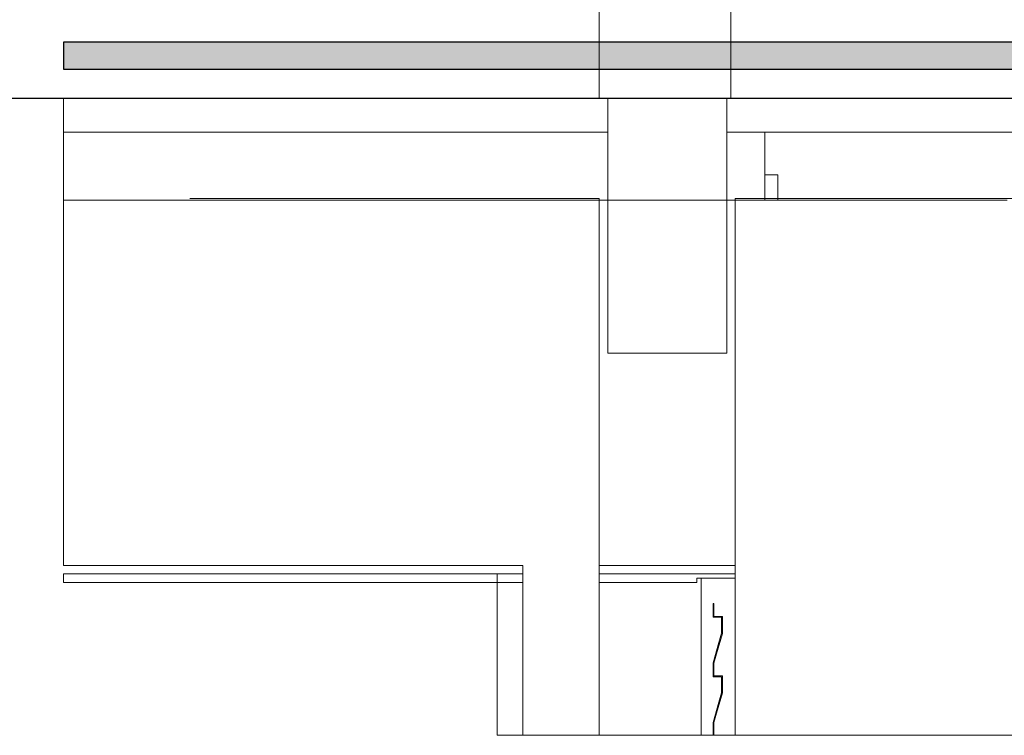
# Model space of a CAD drawing. Header units: millimetres. Extents: x -16331 to -10174, y -4135 to -3584.
# Tile 372 of 456: x -10220.4 to -10215.77, y -4013.76 to -4010.39. Entities that reach past the tile are written whole.
import ezdxf

# ---------------------------------------------------------------- set-up
doc = ezdxf.new("R2010")
doc.units = ezdxf.units.MM
doc.layers.add('AF-Condutos', color=4, linetype='Continuous')
doc.layers.add('DI-Eixos', color=7, linetype='Continuous')
for name, color, linetype, lineweight in [('DI-Elementos externos em corte', 9, 'Continuous', 18), ('DI-Elementos externos em vista', 9, 'Continuous', 5), ('IFC-IfcDoor-Contorno', 250, 'Continuous', 5), ('IFC-IfcWall-Contorno', 250, 'Continuous', 5), ('IFC-IfcWallStandardCase-Contorno', 250, 'Continuous', 5)]:
    doc.layers.add(name, color=color, linetype=linetype, lineweight=lineweight)

msp = doc.modelspace()

# ---------------------------------------------------------------- hatches: boundary and pattern name
at = {"layer": 'AF-Condutos', "linetype": 'Continuous'}
msp.add_hatch(color=151, dxfattribs=at).paths.add_polyline_path([(-10220.1979, -4010.6192), (-10215.0413, -4010.6192), (-10215.0413, -4010.6164), (-10215.0413, -4010.6031), (-10215.0413, -4010.5816), (-10215.0413, -4010.5556), (-10215.0413, -4010.5295), (-10215.0413, -4010.508), (-10215.0413, -4010.4947), (-10215.0413, -4010.4919), (-10220.1979, -4010.4919), (-10220.1979, -4010.4938), (-10220.1979, -4010.4947), (-10220.1979, -4010.5038), (-10220.1979, -4010.508), (-10220.1979, -4010.5228), (-10220.1979, -4010.5295), (-10220.1979, -4010.5474), (-10220.1979, -4010.5556), (-10220.1979, -4010.5735), (-10220.1979, -4010.5816), (-10220.1979, -4010.5964), (-10220.1979, -4010.6031), (-10220.1979, -4010.6123), (-10220.1979, -4010.6164), (-10220.1979, -4010.6184)])

# ---------------------------------------------------------------- linework, layer by layer
at = {"layer": 'AF-Condutos'}
for p, q in [((-10215.0413, -4010.4919), (-10220.1979, -4010.4919)), ((-10220.1979, -4010.4919), (-10220.1979, -4010.4938)), ((-10220.1979, -4010.4938), (-10220.1979, -4010.4947)), ((-10220.1979, -4010.4947), (-10220.1979, -4010.5038)), ((-10220.1979, -4010.5038), (-10220.1979, -4010.508)), ((-10220.1979, -4010.508), (-10220.1979, -4010.5228)), ((-10220.1979, -4010.5228), (-10220.1979, -4010.5295)), ((-10220.1979, -4010.5295), (-10220.1979, -4010.5474)), ((-10220.1979, -4010.5474), (-10220.1979, -4010.5556)), ((-10220.1979, -4010.5556), (-10220.1979, -4010.5735)), ((-10220.1979, -4010.5735), (-10220.1979, -4010.5816)), ((-10220.1979, -4010.5816), (-10220.1979, -4010.5964)), ((-10220.1979, -4010.5964), (-10220.1979, -4010.6031)), ((-10220.1979, -4010.6031), (-10220.1979, -4010.6123)), ((-10220.1979, -4010.6123), (-10220.1979, -4010.6164)), ((-10220.1979, -4010.6164), (-10220.1979, -4010.6184)), ((-10220.1979, -4010.6184), (-10220.1979, -4010.6192)), ((-10220.1979, -4010.6192), (-10215.0413, -4010.6192))]:
    msp.add_line(p, q, dxfattribs=at)
at = {"layer": 'DI-Eixos'}
msp.add_line((-10222.5979, -4010.7557), (-10199.3708, -4010.7557), dxfattribs=at)
at = {"layer": 'DI-Elementos externos em corte'}
for p, q in [((-10217.0542, -4010.7556), (-10217.0542, -4006.4302)), ((-10217.6742, -4008.7854), (-10217.6742, -4010.7556)), ((-10217.6742, -4010.7556), (-10220.1979, -4010.7556)), ((-10220.1979, -4010.7556), (-10220.1979, -4010.9156)), ((-10220.1979, -4010.7556), (-10220.1979, -4010.8939)), ((-10219.5682, -4010.7556), (-10220.1979, -4010.7556)), ((-10218.6671, -4010.7556), (-10219.5682, -4010.7556)), ((-10217.6742, -4010.7556), (-10218.6671, -4010.7556)), ((-10217.6342, -4010.7556), (-10217.6742, -4010.7556)), ((-10217.6742, -4010.7556), (-10217.6342, -4010.7556)), ((-10217.6342, -4010.7556), (-10217.6742, -4010.7556)), ((-10217.0742, -4010.7556), (-10217.6342, -4010.7556)), ((-10217.6342, -4010.7556), (-10217.3361, -4010.7556)), ((-10217.4085, -4010.7556), (-10217.6342, -4010.7556)), ((-10217.6342, -4010.7556), (-10217.6342, -4010.9156)), ((-10217.6342, -4010.8511), (-10217.6342, -4010.7556)), ((-10217.0742, -4010.7556), (-10217.4085, -4010.7556)), ((-10217.3361, -4010.7556), (-10217.0742, -4010.7556)), ((-10217.0542, -4010.7556), (-10217.0742, -4010.7556)), ((-10217.0742, -4010.7556), (-10217.0542, -4010.7556)), ((-10217.0742, -4010.9156), (-10217.0742, -4010.7556)), ((-10217.0742, -4010.7556), (-10217.0742, -4010.82)), ((-10217.0542, -4010.7556), (-10217.0742, -4010.7556)), ((-10210.53, -4010.7556), (-10217.0542, -4010.7556)), ((-10215.7542, -4010.7556), (-10216.8942, -4010.7556)), ((-10217.6342, -4010.9156), (-10217.6342, -4010.8511)), ((-10217.0742, -4010.82), (-10217.0742, -4010.9156)), ((-10220.1979, -4010.8939), (-10220.1979, -4010.9055)), ((-10220.1979, -4010.9055), (-10220.1979, -4010.9156)), ((-10220.1979, -4010.9156), (-10220.1979, -4011.0112)), ((-10220.1979, -4010.9156), (-10219.165, -4010.9156)), ((-10220.1979, -4010.9156), (-10220.1979, -4010.9245)), ((-10218.4197, -4010.9156), (-10220.1979, -4010.9156)), ((-10220.1979, -4010.9245), (-10220.1979, -4010.9824)), ((-10219.165, -4010.9156), (-10217.6342, -4010.9156)), ((-10217.6342, -4010.9156), (-10218.4197, -4010.9156)), ((-10217.6342, -4010.9156), (-10217.6342, -4011.4721)), ((-10217.6342, -4011.0136), (-10217.6342, -4010.9156)), ((-10217.0742, -4011.2391), (-10217.0742, -4010.9156)), ((-10217.0742, -4010.9156), (-10216.8942, -4010.9156)), ((-10217.0742, -4010.9156), (-10217.0742, -4011.1067)), ((-10217.0016, -4010.9156), (-10217.0742, -4010.9156)), ((-10216.8942, -4010.9156), (-10217.0016, -4010.9156)), ((-10216.8942, -4010.9156), (-10215.6942, -4010.9156)), ((-10216.8942, -4011.0445), (-10216.8942, -4010.9156)), ((-10220.1979, -4010.9824), (-10220.1979, -4011.2017)), ((-10220.1979, -4011.0112), (-10220.1979, -4011.1156)), ((-10217.6342, -4011.2356), (-10217.6342, -4011.0136)), ((-10216.8942, -4011.1156), (-10216.8942, -4011.0445)), ((-10220.1979, -4011.1156), (-10220.1979, -4011.2276)), ((-10217.0742, -4011.1067), (-10217.0742, -4011.2276)), ((-10216.8942, -4011.2276), (-10216.8942, -4011.1156)), ((-10216.8942, -4011.1156), (-10216.8942, -4011.1872)), ((-10216.87, -4011.1156), (-10216.8942, -4011.1156)), ((-10216.8342, -4011.1156), (-10216.87, -4011.1156)), ((-10216.8342, -4011.1639), (-10216.8342, -4011.1156)), ((-10216.8342, -4011.2276), (-10216.8342, -4011.1639)), ((-10220.1979, -4011.2017), (-10220.1979, -4011.2276)), ((-10216.8942, -4011.1872), (-10216.8942, -4011.2276)), ((-10220.1979, -4011.2276), (-10220.1979, -4011.2356)), ((-10220.1979, -4011.2276), (-10220.1979, -4011.2356)), ((-10220.1979, -4011.2344), (-10220.1979, -4011.235)), ((-10220.1979, -4011.235), (-10220.1979, -4011.2356)), ((-10220.1979, -4011.2356), (-10217.6746, -4011.2356)), ((-10220.1979, -4011.2356), (-10219.1845, -4011.2356)), ((-10220.1979, -4011.2356), (-10220.1979, -4011.2356)), ((-10220.1979, -4011.2356), (-10219.4124, -4011.2356)), ((-10218.688, -4011.2276), (-10219.6024, -4011.2276)), ((-10219.4124, -4011.2356), (-10217.6746, -4011.2356)), ((-10219.1845, -4011.2356), (-10217.6746, -4011.2356)), ((-10217.6746, -4011.2276), (-10218.688, -4011.2276)), ((-10217.6746, -4011.2324), (-10217.6746, -4011.2276)), ((-10217.6746, -4011.2356), (-10217.6746, -4011.2324)), ((-10217.6746, -4011.2356), (-10217.6746, -4011.9556)), ((-10217.6342, -4011.2356), (-10217.6746, -4011.2356)), ((-10217.6746, -4011.2356), (-10217.6342, -4011.2356)), ((-10217.2916, -4011.2356), (-10217.6342, -4011.2356)), ((-10217.0742, -4011.2356), (-10217.2916, -4011.2356)), ((-10217.0742, -4011.2276), (-10217.0742, -4011.2356)), ((-10217.0346, -4011.2356), (-10217.0742, -4011.2356)), ((-10217.0742, -4011.2356), (-10217.0346, -4011.2356)), ((-10217.0742, -4011.9556), (-10217.0742, -4011.2391)), ((-10210.6653, -4011.2276), (-10217.0346, -4011.2276)), ((-10217.0346, -4011.2276), (-10217.0346, -4011.2309)), ((-10217.0346, -4011.2309), (-10217.0346, -4011.2356)), ((-10217.0346, -4011.9556), (-10217.0346, -4011.2356)), ((-10217.0346, -4011.2356), (-10216.8942, -4011.2356)), ((-10217.0346, -4011.2356), (-10216.9667, -4011.2356)), ((-10216.9667, -4011.2356), (-10216.8942, -4011.2356)), ((-10216.8942, -4011.2356), (-10216.8942, -4011.2276)), ((-10216.8942, -4011.2276), (-10216.8942, -4011.2356)), ((-10216.8942, -4011.2356), (-10216.8342, -4011.2356)), ((-10216.8942, -4011.2356), (-10216.8583, -4011.2356)), ((-10216.8583, -4011.2356), (-10216.8342, -4011.2356)), ((-10216.8342, -4011.2356), (-10216.8342, -4011.2276)), ((-10216.8342, -4011.2356), (-10215.7542, -4011.2356)), ((-10216.8342, -4011.2356), (-10215.7542, -4011.2356)), ((-10217.6342, -4011.4721), (-10217.6342, -4011.9556)), ((-10217.6746, -4011.9556), (-10217.6746, -4012.399)), ((-10217.6342, -4011.9556), (-10217.2998, -4011.9556)), ((-10217.2998, -4011.9556), (-10217.0742, -4011.9556)), ((-10217.0346, -4012.399), (-10217.0346, -4011.9556)), ((-10217.6746, -4012.399), (-10217.6746, -4012.9556)), ((-10217.0346, -4012.9556), (-10217.0346, -4012.399)), ((-10217.6746, -4012.9556), (-10217.4559, -4012.9556)), ((-10217.4559, -4012.9556), (-10217.0346, -4012.9556)), ((-10217.6746, -4012.9956), (-10217.6746, -4013.0093)), ((-10217.2532, -4012.9956), (-10217.6746, -4012.9956)), ((-10217.6746, -4013.0093), (-10217.6746, -4013.0356)), ((-10217.2146, -4012.9956), (-10217.2532, -4012.9956)), ((-10217.1946, -4012.9956), (-10217.2146, -4012.9956)), ((-10217.2146, -4013.0288), (-10217.2146, -4013.0157)), ((-10217.2146, -4013.0157), (-10217.1946, -4013.0157)), ((-10217.2146, -4013.0356), (-10217.2146, -4013.0288)), ((-10217.0346, -4012.9956), (-10217.1946, -4012.9956)), ((-10217.1946, -4013.0157), (-10217.1531, -4013.0157)), ((-10217.1531, -4013.0157), (-10217.0346, -4013.0157)), ((-10217.0346, -4013.0089), (-10217.0346, -4012.9956)), ((-10217.0346, -4013.0157), (-10217.0346, -4013.0089)), ((-10217.6746, -4013.0356), (-10217.5174, -4013.0356)), ((-10217.5174, -4013.0356), (-10217.2146, -4013.0356)), ((-10217.1386, -4013.135), (-10217.1386, -4013.1553)), ((-10217.1346, -4013.1356), (-10217.1386, -4013.135)), ((-10217.1386, -4013.1553), (-10217.1386, -4013.1996)), ((-10217.1346, -4013.1768), (-10217.1346, -4013.1356)), ((-10217.1386, -4013.1996), (-10217.126, -4013.1996)), ((-10217.1346, -4013.1956), (-10217.1346, -4013.1768)), ((-10217.1071, -4013.1956), (-10217.1346, -4013.1956)), ((-10217.126, -4013.1996), (-10217.0986, -4013.1996)), ((-10217.0946, -4013.1956), (-10217.1071, -4013.1956)), ((-10217.0986, -4013.1996), (-10217.0986, -4013.2233)), ((-10217.0946, -4013.2505), (-10217.0946, -4013.1956)), ((-10217.0986, -4013.2233), (-10217.0986, -4013.275)), ((-10217.0946, -4013.2756), (-10217.0946, -4013.2505)), ((-10217.122, -4013.3716), (-10217.0946, -4013.2756)), ((-10217.0986, -4013.275), (-10217.1111, -4013.319)), ((-10217.1111, -4013.319), (-10217.1386, -4013.415)), ((-10217.1346, -4013.4156), (-10217.122, -4013.3716)), ((-10217.1386, -4013.415), (-10217.1386, -4013.4353)), ((-10217.1386, -4013.4353), (-10217.1386, -4013.4796)), ((-10217.1346, -4013.4568), (-10217.1346, -4013.4156)), ((-10217.1386, -4013.4796), (-10217.126, -4013.4796)), ((-10217.1346, -4013.4756), (-10217.1346, -4013.4568)), ((-10217.1071, -4013.4756), (-10217.1346, -4013.4756)), ((-10217.126, -4013.4796), (-10217.0986, -4013.4796)), ((-10217.0946, -4013.4756), (-10217.1071, -4013.4756)), ((-10217.0986, -4013.4796), (-10217.0986, -4013.5033)), ((-10217.0946, -4013.5305), (-10217.0946, -4013.4756)), ((-10217.0986, -4013.5033), (-10217.0986, -4013.555)), ((-10217.0946, -4013.5556), (-10217.0946, -4013.5305)), ((-10217.122, -4013.6516), (-10217.0946, -4013.5556)), ((-10217.0986, -4013.555), (-10217.1111, -4013.599)), ((-10217.1111, -4013.599), (-10217.1386, -4013.695)), ((-10217.1346, -4013.6956), (-10217.122, -4013.6516)), ((-10217.1386, -4013.695), (-10217.1386, -4013.7153)), ((-10217.1386, -4013.7153), (-10217.1386, -4013.7556)), ((-10217.1346, -4013.7368), (-10217.1346, -4013.6956)), ((-10217.1386, -4013.7556), (-10217.1379, -4013.7556)), ((-10217.1379, -4013.7556), (-10217.1346, -4013.7556)), ((-10217.1346, -4013.7556), (-10217.1346, -4013.7368))]:
    msp.add_line(p, q, dxfattribs=at)
at = {"layer": 'DI-Elementos externos em corte', "lineweight": 5}
for p, q in [((-10217.0542, -4010.7556), (-10217.0542, -4006.4302)), ((-10217.6742, -4008.7854), (-10217.6742, -4010.7556)), ((-10217.6742, -4010.7556), (-10220.1979, -4010.7556)), ((-10220.1979, -4010.7556), (-10220.1979, -4010.9156)), ((-10220.1979, -4010.7556), (-10220.1979, -4010.8939)), ((-10219.5682, -4010.7556), (-10220.1979, -4010.7556)), ((-10218.6671, -4010.7556), (-10219.5682, -4010.7556)), ((-10217.6742, -4010.7556), (-10218.6671, -4010.7556)), ((-10217.6342, -4010.7556), (-10217.6742, -4010.7556)), ((-10217.6742, -4010.7556), (-10217.6342, -4010.7556)), ((-10217.6342, -4010.7556), (-10217.6742, -4010.7556)), ((-10217.0742, -4010.7556), (-10217.6342, -4010.7556)), ((-10217.6342, -4010.7556), (-10217.3361, -4010.7556)), ((-10217.4085, -4010.7556), (-10217.6342, -4010.7556)), ((-10217.6342, -4010.7556), (-10217.6342, -4010.9156)), ((-10217.6342, -4010.8511), (-10217.6342, -4010.7556)), ((-10217.0742, -4010.7556), (-10217.4085, -4010.7556)), ((-10217.3361, -4010.7556), (-10217.0742, -4010.7556)), ((-10217.0542, -4010.7556), (-10217.0742, -4010.7556)), ((-10217.0742, -4010.7556), (-10217.0542, -4010.7556)), ((-10217.0742, -4010.9156), (-10217.0742, -4010.7556)), ((-10217.0742, -4010.7556), (-10217.0742, -4010.82)), ((-10217.0542, -4010.7556), (-10217.0742, -4010.7556)), ((-10210.53, -4010.7556), (-10217.0542, -4010.7556)), ((-10215.7542, -4010.7556), (-10216.8942, -4010.7556)), ((-10217.6342, -4010.9156), (-10217.6342, -4010.8511)), ((-10217.0742, -4010.82), (-10217.0742, -4010.9156)), ((-10220.1979, -4010.8939), (-10220.1979, -4010.9055)), ((-10220.1979, -4010.9055), (-10220.1979, -4010.9156)), ((-10220.1979, -4010.9156), (-10220.1979, -4011.0112)), ((-10220.1979, -4010.9156), (-10219.165, -4010.9156)), ((-10220.1979, -4010.9156), (-10220.1979, -4010.9245)), ((-10218.4197, -4010.9156), (-10220.1979, -4010.9156)), ((-10220.1979, -4010.9245), (-10220.1979, -4010.9824)), ((-10219.165, -4010.9156), (-10217.6342, -4010.9156)), ((-10217.6342, -4010.9156), (-10218.4197, -4010.9156)), ((-10217.6342, -4010.9156), (-10217.6342, -4011.4721)), ((-10217.6342, -4011.0136), (-10217.6342, -4010.9156)), ((-10217.0742, -4011.2391), (-10217.0742, -4010.9156)), ((-10217.0742, -4010.9156), (-10216.8942, -4010.9156)), ((-10217.0742, -4010.9156), (-10217.0742, -4011.1067)), ((-10217.0016, -4010.9156), (-10217.0742, -4010.9156)), ((-10216.8942, -4010.9156), (-10217.0016, -4010.9156)), ((-10216.8942, -4010.9156), (-10215.6942, -4010.9156)), ((-10216.8942, -4011.0445), (-10216.8942, -4010.9156)), ((-10220.1979, -4010.9824), (-10220.1979, -4011.2017)), ((-10220.1979, -4011.0112), (-10220.1979, -4011.1156)), ((-10217.6342, -4011.2356), (-10217.6342, -4011.0136)), ((-10216.8942, -4011.1156), (-10216.8942, -4011.0445)), ((-10220.1979, -4011.1156), (-10220.1979, -4011.2276)), ((-10217.0742, -4011.1067), (-10217.0742, -4011.2276)), ((-10216.8942, -4011.2276), (-10216.8942, -4011.1156)), ((-10216.8942, -4011.1156), (-10216.8942, -4011.1872)), ((-10216.87, -4011.1156), (-10216.8942, -4011.1156)), ((-10216.8342, -4011.1156), (-10216.87, -4011.1156)), ((-10216.8342, -4011.1639), (-10216.8342, -4011.1156)), ((-10216.8342, -4011.2276), (-10216.8342, -4011.1639)), ((-10220.1979, -4011.2017), (-10220.1979, -4011.2276)), ((-10216.8942, -4011.1872), (-10216.8942, -4011.2276)), ((-10220.1979, -4011.2276), (-10220.1979, -4011.2356)), ((-10220.1979, -4011.2276), (-10220.1979, -4011.2356)), ((-10220.1979, -4011.2344), (-10220.1979, -4011.235)), ((-10220.1979, -4011.235), (-10220.1979, -4011.2356)), ((-10220.1979, -4011.2356), (-10217.6746, -4011.2356)), ((-10220.1979, -4011.2356), (-10219.1845, -4011.2356)), ((-10220.1979, -4011.2356), (-10220.1979, -4011.2356)), ((-10220.1979, -4011.2356), (-10219.4124, -4011.2356)), ((-10218.688, -4011.2276), (-10219.6024, -4011.2276)), ((-10219.4124, -4011.2356), (-10217.6746, -4011.2356)), ((-10219.1845, -4011.2356), (-10217.6746, -4011.2356)), ((-10217.6746, -4011.2276), (-10218.688, -4011.2276)), ((-10217.6746, -4011.2324), (-10217.6746, -4011.2276)), ((-10217.6746, -4011.2356), (-10217.6746, -4011.2324)), ((-10217.6746, -4011.2356), (-10217.6746, -4011.9556)), ((-10217.6342, -4011.2356), (-10217.6746, -4011.2356)), ((-10217.6746, -4011.2356), (-10217.6342, -4011.2356)), ((-10217.2916, -4011.2356), (-10217.6342, -4011.2356)), ((-10217.0742, -4011.2356), (-10217.2916, -4011.2356)), ((-10217.0742, -4011.2276), (-10217.0742, -4011.2356)), ((-10217.0346, -4011.2356), (-10217.0742, -4011.2356)), ((-10217.0742, -4011.2356), (-10217.0346, -4011.2356)), ((-10217.0742, -4011.9556), (-10217.0742, -4011.2391)), ((-10210.6653, -4011.2276), (-10217.0346, -4011.2276)), ((-10217.0346, -4011.2276), (-10217.0346, -4011.2309)), ((-10217.0346, -4011.2309), (-10217.0346, -4011.2356)), ((-10217.0346, -4011.9556), (-10217.0346, -4011.2356)), ((-10217.0346, -4011.2356), (-10216.8942, -4011.2356)), ((-10217.0346, -4011.2356), (-10216.9667, -4011.2356)), ((-10216.9667, -4011.2356), (-10216.8942, -4011.2356)), ((-10216.8942, -4011.2356), (-10216.8942, -4011.2276)), ((-10216.8942, -4011.2276), (-10216.8942, -4011.2356)), ((-10216.8942, -4011.2356), (-10216.8342, -4011.2356)), ((-10216.8942, -4011.2356), (-10216.8583, -4011.2356)), ((-10216.8583, -4011.2356), (-10216.8342, -4011.2356)), ((-10216.8342, -4011.2356), (-10216.8342, -4011.2276)), ((-10216.8342, -4011.2356), (-10215.7542, -4011.2356)), ((-10216.8342, -4011.2356), (-10215.7542, -4011.2356)), ((-10217.6342, -4011.4721), (-10217.6342, -4011.9556)), ((-10217.6746, -4011.9556), (-10217.6746, -4012.399)), ((-10217.6342, -4011.9556), (-10217.2998, -4011.9556)), ((-10217.2998, -4011.9556), (-10217.0742, -4011.9556)), ((-10217.0346, -4012.399), (-10217.0346, -4011.9556)), ((-10217.6746, -4012.399), (-10217.6746, -4012.9556)), ((-10217.0346, -4012.9556), (-10217.0346, -4012.399)), ((-10217.6746, -4012.9556), (-10217.4559, -4012.9556)), ((-10217.4559, -4012.9556), (-10217.0346, -4012.9556)), ((-10217.6746, -4012.9956), (-10217.6746, -4013.0093)), ((-10217.2532, -4012.9956), (-10217.6746, -4012.9956)), ((-10217.6746, -4013.0093), (-10217.6746, -4013.0356)), ((-10217.2146, -4012.9956), (-10217.2532, -4012.9956)), ((-10217.1946, -4012.9956), (-10217.2146, -4012.9956)), ((-10217.2146, -4013.0288), (-10217.2146, -4013.0157)), ((-10217.2146, -4013.0157), (-10217.1946, -4013.0157)), ((-10217.2146, -4013.0356), (-10217.2146, -4013.0288)), ((-10217.0346, -4012.9956), (-10217.1946, -4012.9956)), ((-10217.1946, -4013.0157), (-10217.1531, -4013.0157)), ((-10217.1531, -4013.0157), (-10217.0346, -4013.0157)), ((-10217.0346, -4013.0089), (-10217.0346, -4012.9956)), ((-10217.0346, -4013.0157), (-10217.0346, -4013.0089)), ((-10217.6746, -4013.0356), (-10217.5174, -4013.0356)), ((-10217.5174, -4013.0356), (-10217.2146, -4013.0356)), ((-10217.1386, -4013.135), (-10217.1386, -4013.1553)), ((-10217.1346, -4013.1356), (-10217.1386, -4013.135)), ((-10217.1386, -4013.1553), (-10217.1386, -4013.1996)), ((-10217.1346, -4013.1768), (-10217.1346, -4013.1356)), ((-10217.1386, -4013.1996), (-10217.126, -4013.1996)), ((-10217.1346, -4013.1956), (-10217.1346, -4013.1768)), ((-10217.1071, -4013.1956), (-10217.1346, -4013.1956)), ((-10217.126, -4013.1996), (-10217.0986, -4013.1996)), ((-10217.0946, -4013.1956), (-10217.1071, -4013.1956)), ((-10217.0986, -4013.1996), (-10217.0986, -4013.2233)), ((-10217.0946, -4013.2505), (-10217.0946, -4013.1956)), ((-10217.0986, -4013.2233), (-10217.0986, -4013.275)), ((-10217.0946, -4013.2756), (-10217.0946, -4013.2505)), ((-10217.122, -4013.3716), (-10217.0946, -4013.2756)), ((-10217.0986, -4013.275), (-10217.1111, -4013.319)), ((-10217.1111, -4013.319), (-10217.1386, -4013.415)), ((-10217.1346, -4013.4156), (-10217.122, -4013.3716)), ((-10217.1386, -4013.415), (-10217.1386, -4013.4353)), ((-10217.1386, -4013.4353), (-10217.1386, -4013.4796)), ((-10217.1346, -4013.4568), (-10217.1346, -4013.4156)), ((-10217.1386, -4013.4796), (-10217.126, -4013.4796)), ((-10217.1346, -4013.4756), (-10217.1346, -4013.4568)), ((-10217.1071, -4013.4756), (-10217.1346, -4013.4756)), ((-10217.126, -4013.4796), (-10217.0986, -4013.4796)), ((-10217.0946, -4013.4756), (-10217.1071, -4013.4756)), ((-10217.0986, -4013.4796), (-10217.0986, -4013.5033)), ((-10217.0946, -4013.5305), (-10217.0946, -4013.4756)), ((-10217.0986, -4013.5033), (-10217.0986, -4013.555)), ((-10217.0946, -4013.5556), (-10217.0946, -4013.5305)), ((-10217.122, -4013.6516), (-10217.0946, -4013.5556)), ((-10217.0986, -4013.555), (-10217.1111, -4013.599)), ((-10217.1111, -4013.599), (-10217.1386, -4013.695)), ((-10217.1346, -4013.6956), (-10217.122, -4013.6516)), ((-10217.1386, -4013.695), (-10217.1386, -4013.7153)), ((-10217.1386, -4013.7153), (-10217.1386, -4013.7556)), ((-10217.1346, -4013.7368), (-10217.1346, -4013.6956)), ((-10217.1386, -4013.7556), (-10217.1379, -4013.7556)), ((-10217.1379, -4013.7556), (-10217.1346, -4013.7556)), ((-10217.1346, -4013.7556), (-10217.1346, -4013.7368))]:
    msp.add_line(p, q, dxfattribs=at)
at = {"layer": 'DI-Elementos externos em vista'}
for p, q in [((-10220.1979, -4011.2356), (-10220.1979, -4011.9764)), ((-10217.6746, -4011.2356), (-10220.1979, -4011.2356)), ((-10217.0346, -4011.2356), (-10217.0346, -4012.9556)), ((-10216.8942, -4011.2356), (-10217.0346, -4011.2356)), ((-10216.8342, -4011.2356), (-10216.8942, -4011.2356)), ((-10215.7542, -4011.2356), (-10216.8342, -4011.2356)), ((-10220.1979, -4011.9764), (-10220.1979, -4012.9556)), ((-10220.1979, -4012.9556), (-10218.0346, -4012.9556)), ((-10218.0346, -4012.9556), (-10218.0346, -4012.9956)), ((-10217.6746, -4012.9556), (-10217.6746, -4012.9956)), ((-10217.1946, -4012.9556), (-10217.6746, -4012.9556)), ((-10217.1386, -4012.9556), (-10217.1946, -4012.9556)), ((-10217.1346, -4012.9556), (-10217.1386, -4012.9556)), ((-10217.0986, -4012.9556), (-10217.1346, -4012.9556)), ((-10217.0946, -4012.9556), (-10217.0986, -4012.9556)), ((-10217.0346, -4012.9556), (-10217.0946, -4012.9556)), ((-10217.0346, -4012.9956), (-10217.0346, -4012.9556)), ((-10217.0346, -4012.9556), (-10217.0346, -4012.9956)), ((-10220.1979, -4012.9956), (-10220.1979, -4013.0196)), ((-10218.1546, -4012.9956), (-10220.1979, -4012.9956)), ((-10220.1979, -4013.0196), (-10220.1979, -4013.0356)), ((-10218.0346, -4012.9956), (-10218.1546, -4012.9956)), ((-10218.1546, -4012.9956), (-10218.1546, -4013.0356)), ((-10218.0346, -4012.9956), (-10218.1546, -4012.9956)), ((-10218.0346, -4012.9956), (-10218.0346, -4013.0356)), ((-10218.0346, -4013.0356), (-10218.0346, -4012.9956)), ((-10218.0346, -4013.0356), (-10218.0346, -4012.9956)), ((-10217.2146, -4012.9956), (-10217.6746, -4012.9956)), ((-10217.1946, -4012.9956), (-10217.2146, -4012.9956)), ((-10217.1386, -4012.9956), (-10217.1946, -4012.9956)), ((-10217.1946, -4013.0356), (-10217.1946, -4013.0157)), ((-10217.1946, -4013.0157), (-10217.1946, -4013.7556)), ((-10217.1346, -4012.9956), (-10217.1386, -4012.9956)), ((-10217.0986, -4012.9956), (-10217.1346, -4012.9956)), ((-10217.0946, -4012.9956), (-10217.0986, -4012.9956)), ((-10217.0346, -4012.9956), (-10217.0946, -4012.9956)), ((-10217.0346, -4012.9956), (-10217.0346, -4013.0157)), ((-10217.0346, -4013.331), (-10217.0346, -4013.0157)), ((-10217.0346, -4013.0157), (-10217.0346, -4013.7556)), ((-10220.1979, -4013.0356), (-10218.1546, -4013.0356)), ((-10218.1546, -4013.0356), (-10218.0346, -4013.0356)), ((-10218.1546, -4013.0356), (-10218.1546, -4013.7556)), ((-10218.0346, -4013.0356), (-10218.0346, -4013.7556)), ((-10218.0346, -4013.7556), (-10218.0346, -4013.0356)), ((-10217.6746, -4013.0356), (-10217.6746, -4013.7556)), ((-10217.1946, -4013.7556), (-10217.1946, -4013.0356)), ((-10217.0346, -4013.3456), (-10217.0346, -4013.331)), ((-10217.0346, -4013.4756), (-10217.0346, -4013.3456)), ((-10217.0346, -4013.4796), (-10217.0346, -4013.4756)), ((-10217.0346, -4013.7556), (-10217.0346, -4013.4796)), ((-10218.1546, -4013.7556), (-10218.1436, -4013.7556)), ((-10218.1436, -4013.7556), (-10218.0346, -4013.7556)), ((-10218.0346, -4013.7556), (-10217.9719, -4013.7556)), ((-10217.9719, -4013.7556), (-10217.6746, -4013.7556)), ((-10217.6746, -4013.7556), (-10217.6309, -4013.7556)), ((-10217.6309, -4013.7556), (-10217.2146, -4013.7556)), ((-10217.2146, -4013.7556), (-10217.1946, -4013.7556)), ((-10217.1946, -4013.7556), (-10217.18, -4013.7556)), ((-10217.18, -4013.7556), (-10217.1559, -4013.7556)), ((-10217.1559, -4013.7556), (-10217.1517, -4013.7556)), ((-10217.1517, -4013.7556), (-10217.1386, -4013.7556)), ((-10217.1346, -4013.7556), (-10217.0986, -4013.7556)), ((-10217.0986, -4013.7556), (-10217.0946, -4013.7556)), ((-10217.0946, -4013.7556), (-10217.0346, -4013.7556)), ((-10217.0346, -4013.7556), (-10207.8954, -4013.7556))]:
    msp.add_line(p, q, dxfattribs=at)
at = {"layer": 'IFC-IfcDoor-Contorno', "lineweight": 5}
for p, q in [((-10220.1979, -4012.9956), (-10220.1979, -4013.0196)), ((-10218.1546, -4012.9956), (-10220.1979, -4012.9956)), ((-10220.1979, -4013.0196), (-10220.1979, -4013.0356)), ((-10218.0346, -4012.9956), (-10218.1546, -4012.9956)), ((-10218.1546, -4012.9956), (-10218.1546, -4013.0356)), ((-10218.0346, -4012.9956), (-10218.1546, -4012.9956)), ((-10218.0346, -4013.0356), (-10218.0346, -4012.9956)), ((-10218.0346, -4013.0356), (-10218.0346, -4012.9956)), ((-10217.2146, -4012.9956), (-10217.6746, -4012.9956)), ((-10217.1946, -4012.9956), (-10217.2146, -4012.9956)), ((-10217.1386, -4012.9956), (-10217.1946, -4012.9956)), ((-10217.1946, -4013.0356), (-10217.1946, -4013.0157)), ((-10217.1946, -4013.0157), (-10217.1946, -4013.7556)), ((-10217.1346, -4012.9956), (-10217.1386, -4012.9956)), ((-10217.0986, -4012.9956), (-10217.1346, -4012.9956)), ((-10217.0946, -4012.9956), (-10217.0986, -4012.9956)), ((-10217.0346, -4012.9956), (-10217.0946, -4012.9956)), ((-10217.0346, -4013.331), (-10217.0346, -4013.0157)), ((-10220.1979, -4013.0356), (-10218.1546, -4013.0356)), ((-10218.1546, -4013.0356), (-10218.0346, -4013.0356)), ((-10218.1546, -4013.0356), (-10218.1546, -4013.7556)), ((-10218.0346, -4013.7556), (-10218.0346, -4013.0356)), ((-10217.6746, -4013.0356), (-10217.6746, -4013.7556)), ((-10217.1946, -4013.7556), (-10217.1946, -4013.0356)), ((-10217.0346, -4013.3456), (-10217.0346, -4013.331)), ((-10217.0346, -4013.4756), (-10217.0346, -4013.3456)), ((-10217.0346, -4013.4796), (-10217.0346, -4013.4756)), ((-10217.0346, -4013.7556), (-10217.0346, -4013.4796)), ((-10218.1546, -4013.7556), (-10218.1436, -4013.7556)), ((-10218.1436, -4013.7556), (-10218.0346, -4013.7556)), ((-10217.6746, -4013.7556), (-10217.6309, -4013.7556)), ((-10217.6309, -4013.7556), (-10217.2146, -4013.7556)), ((-10217.2146, -4013.7556), (-10217.1946, -4013.7556)), ((-10217.1946, -4013.7556), (-10217.18, -4013.7556)), ((-10217.18, -4013.7556), (-10217.1559, -4013.7556)), ((-10217.1559, -4013.7556), (-10217.1517, -4013.7556)), ((-10217.1517, -4013.7556), (-10217.1386, -4013.7556)), ((-10217.1346, -4013.7556), (-10217.0986, -4013.7556)), ((-10217.0986, -4013.7556), (-10217.0946, -4013.7556)), ((-10217.0946, -4013.7556), (-10217.0346, -4013.7556))]:
    msp.add_line(p, q, dxfattribs=at)
at = {"layer": 'IFC-IfcWall-Contorno', "lineweight": 5}
for p, q in [((-10220.1979, -4011.2356), (-10220.1979, -4011.9764)), ((-10217.6746, -4011.2356), (-10220.1979, -4011.2356)), ((-10220.1979, -4011.9764), (-10220.1979, -4012.9556)), ((-10220.1979, -4012.9556), (-10218.0346, -4012.9556)), ((-10218.0346, -4012.9556), (-10218.0346, -4012.9956)), ((-10218.0346, -4012.9956), (-10218.0346, -4013.0356)), ((-10218.0346, -4013.0356), (-10218.0346, -4013.7556)), ((-10218.0346, -4013.7556), (-10217.9719, -4013.7556)), ((-10217.9719, -4013.7556), (-10217.6746, -4013.7556))]:
    msp.add_line(p, q, dxfattribs=at)
at = {"layer": 'IFC-IfcWallStandardCase-Contorno', "lineweight": 5}
for p, q in [((-10217.0346, -4011.2356), (-10217.0346, -4012.9556)), ((-10216.8942, -4011.2356), (-10217.0346, -4011.2356)), ((-10216.8342, -4011.2356), (-10216.8942, -4011.2356)), ((-10215.7542, -4011.2356), (-10216.8342, -4011.2356)), ((-10217.6746, -4012.9556), (-10217.6746, -4012.9956)), ((-10217.1946, -4012.9556), (-10217.6746, -4012.9556)), ((-10217.1386, -4012.9556), (-10217.1946, -4012.9556)), ((-10217.1346, -4012.9556), (-10217.1386, -4012.9556)), ((-10217.0986, -4012.9556), (-10217.1346, -4012.9556)), ((-10217.0946, -4012.9556), (-10217.0986, -4012.9556)), ((-10217.0346, -4012.9556), (-10217.0946, -4012.9556)), ((-10217.0346, -4012.9956), (-10217.0346, -4012.9556)), ((-10217.0346, -4012.9556), (-10217.0346, -4012.9956)), ((-10217.0346, -4012.9956), (-10217.0346, -4013.0157)), ((-10217.0346, -4013.0157), (-10217.0346, -4013.7556)), ((-10217.0346, -4013.7556), (-10207.8954, -4013.7556))]:
    msp.add_line(p, q, dxfattribs=at)

doc.saveas('drawing.dxf')
